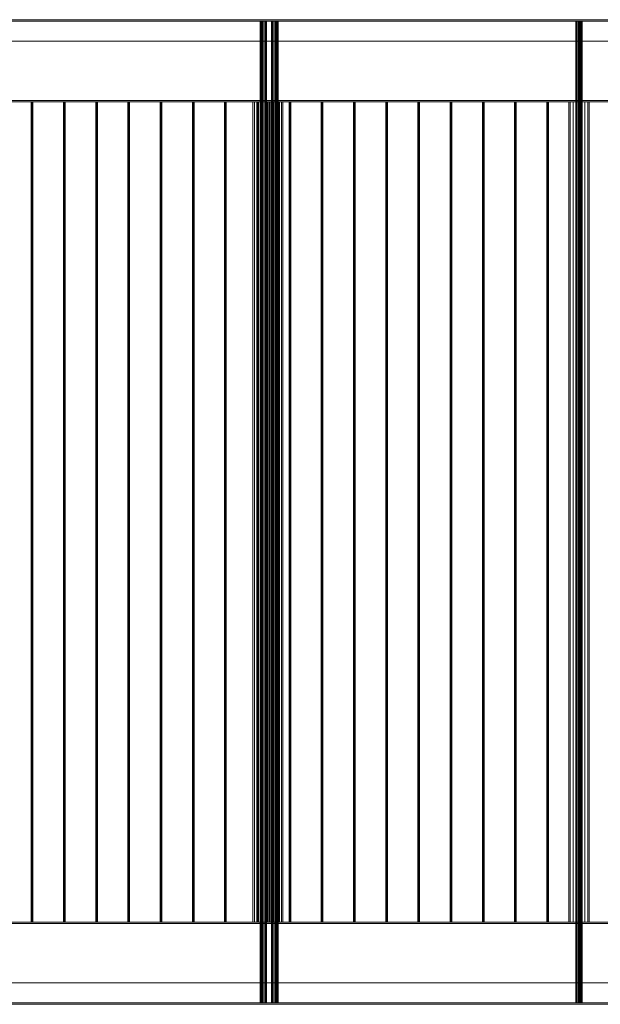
# Model space of a CAD drawing. Header units: millimetres. Extents: x -2233 to 65662, y -50530 to 6847.
# Tile 661 of 802: x 28313 to 30083, y -19500 to -16500. Entities that reach past the tile are written whole.
import ezdxf

# ---------------------------------------------------------------- set-up
doc = ezdxf.new("R2010")
doc.units = ezdxf.units.MM
doc.layers.add('superior_C03', color=7, linetype='Continuous', lineweight=0)

msp = doc.modelspace()

# ---------------------------------------------------------------- linework, layer by layer
at = {"layer": 'superior_C03'}
for p, q in [((40366.023, -16500), (26559.602, -16500)), ((26560.355, -16500), (40366.776, -16500)), ((40459.439, -16500), (26653.018, -16500)), ((26653.771, -16500), (40460.192, -16500)), ((26559.602, -16504), (40366.023, -16504)), ((40460.192, -16504), (26653.771, -16504)), ((29046.841, -16504), (29045.373, -16504)), ((29045.373, -16504), (29045.4, -16504)), ((29045.373, -16504), (29045.373, -19496)), ((29045.4, -16504), (29046.918, -16504)), ((29045.4, -16504), (29045.4, -19496)), ((29049.581, -16504), (29046.841, -16504)), ((29046.841, -16504), (29046.841, -19496)), ((29046.918, -16504), (29049.696, -16504)), ((29046.918, -16504), (29046.918, -19496)), ((29053.176, -16504), (29049.581, -16504)), ((29049.581, -16504), (29049.581, -19496)), ((29049.696, -16504), (29053.311, -16504)), ((29049.696, -16504), (29049.696, -19496)), ((29057.077, -16504), (29053.176, -16504)), ((29053.176, -16504), (29053.176, -19496)), ((29053.311, -16504), (29057.212, -16504)), ((29053.311, -16504), (29053.311, -19496)), ((29060.692, -16504), (29057.077, -16504)), ((29057.077, -16504), (29057.077, -19496)), ((29057.212, -16504), (29060.807, -16504)), ((29057.212, -16504), (29057.212, -19496)), ((29063.47, -16504), (29060.692, -16504)), ((29060.692, -16504), (29060.692, -19496)), ((29060.807, -16504), (29063.547, -16504)), ((29060.807, -16504), (29060.807, -19496)), ((29064.988, -16504), (29063.47, -16504)), ((29063.47, -16504), (29063.47, -19496)), ((29063.547, -16504), (29065.015, -16504)), ((29063.547, -16504), (29063.547, -19496)), ((29065.015, -16504), (29064.988, -16504)), ((29064.988, -16504), (29064.988, -19496)), ((29065.015, -19496), (29065.015, -16504)), ((29082.061, -16504), (29080.592, -16504)), ((29080.592, -16504), (29080.619, -16504)), ((29080.592, -16504), (29080.592, -19496)), ((29080.619, -16504), (29082.137, -16504)), ((29080.619, -16504), (29080.619, -19496)), ((29084.8, -16504), (29082.061, -16504)), ((29082.061, -16504), (29082.061, -19496)), ((29082.137, -16504), (29084.915, -16504)), ((29082.137, -16504), (29082.137, -19496)), ((29088.395, -16504), (29084.8, -16504)), ((29084.8, -16504), (29084.8, -19496)), ((29084.915, -16504), (29088.53, -16504)), ((29084.915, -16504), (29084.915, -19496)), ((29092.297, -16504), (29088.395, -16504)), ((29088.395, -16504), (29088.395, -19496)), ((29088.53, -16504), (29092.432, -16504)), ((29088.53, -16504), (29088.53, -19496)), ((29095.912, -16504), (29092.297, -16504)), ((29092.297, -16504), (29092.297, -19496)), ((29092.432, -16504), (29096.026, -16504)), ((29092.432, -16504), (29092.432, -19496)), ((29098.69, -16504), (29095.912, -16504)), ((29095.912, -16504), (29095.912, -19496)), ((29096.026, -16504), (29098.766, -16504)), ((29096.026, -16504), (29096.026, -19496)), ((29100.207, -16504), (29098.69, -16504)), ((29098.69, -16504), (29098.69, -19496)), ((29098.766, -16504), (29100.234, -16504)), ((29098.766, -16504), (29098.766, -19496)), ((29100.234, -16504), (29100.207, -16504)), ((29100.207, -16504), (29100.207, -19496)), ((29100.234, -19496), (29100.234, -16504)), ((30009.303, -16504), (30007.835, -16504)), ((30007.835, -16504), (30007.862, -16504)), ((30007.835, -16504), (30007.835, -19496)), ((30007.862, -16504), (30009.38, -16504)), ((30007.862, -16504), (30007.862, -19496)), ((30012.043, -16504), (30009.303, -16504)), ((30009.303, -16504), (30009.303, -19496)), ((30009.38, -16504), (30012.158, -16504)), ((30009.38, -16504), (30009.38, -19496)), ((30015.638, -16504), (30012.043, -16504)), ((30012.043, -16504), (30012.043, -19496)), ((30012.158, -16504), (30015.773, -16504)), ((30012.158, -16504), (30012.158, -19496)), ((30019.539, -16504), (30015.638, -16504)), ((30015.638, -16504), (30015.638, -19496)), ((30015.773, -16504), (30019.674, -16504)), ((30015.773, -16504), (30015.773, -19496)), ((30023.154, -16504), (30019.539, -16504)), ((30019.539, -16504), (30019.539, -19496)), ((30019.674, -16504), (30023.269, -16504)), ((30019.674, -16504), (30019.674, -19496)), ((30025.932, -16504), (30023.154, -16504)), ((30023.154, -16504), (30023.154, -19496)), ((30023.269, -16504), (30026.009, -16504)), ((30023.269, -16504), (30023.269, -19496)), ((30027.45, -16504), (30025.932, -16504)), ((30025.932, -16504), (30025.932, -19496)), ((30026.009, -16504), (30027.477, -16504)), ((30026.009, -16504), (30026.009, -19496)), ((30027.477, -16504), (30027.45, -16504)), ((30027.45, -16504), (30027.45, -19496)), ((30027.477, -19496), (30027.477, -16504)), ((26559.602, -16565), (40366.023, -16565)), ((40366.776, -16565), (26560.355, -16565)), ((26653.018, -16565), (40459.439, -16565)), ((40460.192, -16565), (26653.771, -16565)), ((40149.193, -16746), (26691.419, -16746)), ((26691.419, -16750), (40149.193, -16750)), ((26710.629, -16746), (40168.403, -16746)), ((40168.403, -16750), (26710.629, -16750)), ((28349.34, -16750), (28348.288, -16750)), ((28348.288, -16750), (28348.674, -16750)), ((28348.288, -16750), (28348.288, -19250)), ((28348.674, -16750), (28350.272, -16750)), ((28348.674, -16750), (28348.674, -19250)), ((28351.214, -16750), (28349.34, -16750)), ((28349.34, -16750), (28349.34, -19250)), ((28350.272, -16750), (28352.146, -16750)), ((28350.272, -16750), (28350.272, -19250)), ((28352.812, -16750), (28351.214, -16750)), ((28351.214, -16750), (28351.214, -19250)), ((28352.146, -16750), (28353.198, -16750)), ((28352.146, -16750), (28352.146, -19250)), ((28353.198, -16750), (28352.812, -16750)), ((28352.812, -16750), (28352.812, -19250)), ((28353.198, -19250), (28353.198, -16750)), ((28447.55, -16750), (28446.498, -16750)), ((28446.498, -16750), (28446.884, -16750)), ((28446.498, -16750), (28446.498, -19250)), ((28446.884, -16750), (28448.483, -16750)), ((28446.884, -16750), (28446.884, -19250)), ((28449.424, -16750), (28447.55, -16750)), ((28447.55, -16750), (28447.55, -19250)), ((28448.483, -16750), (28450.357, -16750)), ((28448.483, -16750), (28448.483, -19250)), ((28451.023, -16750), (28449.424, -16750)), ((28449.424, -16750), (28449.424, -19250)), ((28450.357, -16750), (28451.409, -16750)), ((28450.357, -16750), (28450.357, -19250)), ((28451.409, -16750), (28451.023, -16750)), ((28451.023, -16750), (28451.023, -19250)), ((28451.409, -19250), (28451.409, -16750)), ((28545.761, -16750), (28544.709, -16750)), ((28544.709, -16750), (28545.095, -16750)), ((28544.709, -16750), (28544.709, -19250)), ((28545.095, -16750), (28546.693, -16750)), ((28545.095, -16750), (28545.095, -19250)), ((28547.635, -16750), (28545.761, -16750)), ((28545.761, -16750), (28545.761, -19250)), ((28546.693, -16750), (28548.567, -16750)), ((28546.693, -16750), (28546.693, -19250)), ((28549.233, -16750), (28547.635, -16750)), ((28547.635, -16750), (28547.635, -19250)), ((28548.567, -16750), (28549.619, -16750)), ((28548.567, -16750), (28548.567, -19250)), ((28549.619, -16750), (28549.233, -16750)), ((28549.233, -16750), (28549.233, -19250)), ((28549.619, -19250), (28549.619, -16750)), ((28643.971, -16750), (28642.919, -16750)), ((28642.919, -16750), (28643.305, -16750)), ((28642.919, -16750), (28642.919, -19250)), ((28643.305, -16750), (28644.903, -16750)), ((28643.305, -16750), (28643.305, -19250)), ((28645.845, -16750), (28643.971, -16750)), ((28643.971, -16750), (28643.971, -19250)), ((28644.903, -16750), (28646.778, -16750)), ((28644.903, -16750), (28644.903, -19250)), ((28647.443, -16750), (28645.845, -16750)), ((28645.845, -16750), (28645.845, -19250)), ((28646.778, -16750), (28647.83, -16750)), ((28646.778, -16750), (28646.778, -19250)), ((28647.83, -16750), (28647.443, -16750)), ((28647.443, -16750), (28647.443, -19250)), ((28647.83, -19250), (28647.83, -16750)), ((28742.182, -16750), (28741.129, -16750)), ((28741.129, -16750), (28741.516, -16750)), ((28741.129, -16750), (28741.129, -19250)), ((28741.516, -16750), (28743.114, -16750)), ((28741.516, -16750), (28741.516, -19250)), ((28744.056, -16750), (28742.182, -16750)), ((28742.182, -16750), (28742.182, -19250)), ((28743.114, -16750), (28744.988, -16750)), ((28743.114, -16750), (28743.114, -19250)), ((28745.654, -16750), (28744.056, -16750)), ((28744.056, -16750), (28744.056, -19250)), ((28744.988, -16750), (28746.04, -16750)), ((28744.988, -16750), (28744.988, -19250)), ((28746.04, -16750), (28745.654, -16750)), ((28745.654, -16750), (28745.654, -19250)), ((28746.04, -19250), (28746.04, -16750)), ((28840.392, -16750), (28839.34, -16750)), ((28839.34, -16750), (28839.726, -16750)), ((28839.34, -16750), (28839.34, -19250)), ((28839.726, -16750), (28841.324, -16750)), ((28839.726, -16750), (28839.726, -19250)), ((28842.266, -16750), (28840.392, -16750)), ((28840.392, -16750), (28840.392, -19250)), ((28841.324, -16750), (28843.198, -16750)), ((28841.324, -16750), (28841.324, -19250)), ((28843.864, -16750), (28842.266, -16750)), ((28842.266, -16750), (28842.266, -19250)), ((28843.198, -16750), (28844.25, -16750)), ((28843.198, -16750), (28843.198, -19250)), ((28844.25, -16750), (28843.864, -16750)), ((28843.864, -16750), (28843.864, -19250)), ((28844.25, -19250), (28844.25, -16750)), ((28938.602, -16750), (28937.55, -16750)), ((28937.55, -16750), (28937.936, -16750)), ((28937.55, -16750), (28937.55, -19250)), ((28937.936, -16750), (28939.535, -16750)), ((28937.936, -16750), (28937.936, -19250)), ((28940.476, -16750), (28938.602, -16750)), ((28938.602, -16750), (28938.602, -19250)), ((28939.535, -16750), (28941.409, -16750)), ((28939.535, -16750), (28939.535, -19250)), ((28942.075, -16750), (28940.476, -16750)), ((28940.476, -16750), (28940.476, -19250)), ((28941.409, -16750), (28942.461, -16750)), ((28941.409, -16750), (28941.409, -19250)), ((28942.461, -16750), (28942.075, -16750)), ((28942.075, -16750), (28942.075, -19250)), ((28942.461, -19250), (28942.461, -16750)), ((29028.465, -16750), (29023.767, -16750)), ((29023.767, -16750), (29023.852, -16750)), ((29023.767, -16750), (29023.767, -19250)), ((29023.852, -16750), (29028.71, -16750)), ((29023.852, -16750), (29023.852, -19250)), ((29037.233, -16750), (29028.465, -16750)), ((29028.465, -16750), (29028.465, -19250)), ((29028.71, -16750), (29037.599, -16750)), ((29028.71, -16750), (29028.71, -19250)), ((29036.813, -16750), (29035.761, -16750)), ((29035.761, -16750), (29036.147, -16750)), ((29035.761, -16750), (29035.761, -19250)), ((29036.147, -16750), (29037.745, -16750)), ((29036.147, -16750), (29036.147, -19250)), ((29038.687, -16750), (29036.813, -16750)), ((29036.813, -16750), (29036.813, -19250)), ((29048.735, -16750), (29037.233, -16750)), ((29037.233, -16750), (29037.233, -19250)), ((29037.599, -16750), (29049.167, -16750)), ((29037.599, -16750), (29037.599, -19250)), ((29037.745, -16750), (29039.619, -16750)), ((29037.745, -16750), (29037.745, -19250)), ((29040.285, -16750), (29038.687, -16750)), ((29038.687, -16750), (29038.687, -19250)), ((29039.619, -16750), (29040.671, -16750)), ((29039.619, -16750), (29039.619, -19250)), ((29040.671, -16750), (29040.285, -16750)), ((29040.285, -16750), (29040.285, -19250)), ((29040.671, -19250), (29040.671, -16750)), ((29061.221, -16750), (29048.735, -16750)), ((29048.735, -16750), (29048.735, -19250)), ((29049.167, -16750), (29061.653, -16750)), ((29049.167, -16750), (29049.167, -19250)), ((29072.789, -16750), (29061.221, -16750)), ((29061.221, -16750), (29061.221, -19250)), ((29061.653, -16750), (29073.155, -16750)), ((29061.653, -16750), (29061.653, -19250)), ((29069.531, -16750), (29065.861, -16750)), ((29065.861, -16750), (29065.928, -16750)), ((29065.861, -16750), (29065.861, -19250)), ((29065.928, -16750), (29069.723, -16750)), ((29065.928, -16750), (29065.928, -19250)), ((29076.381, -16750), (29069.531, -16750)), ((29069.531, -16750), (29069.531, -19250)), ((29069.723, -16750), (29076.667, -16750)), ((29069.723, -16750), (29069.723, -19250)), ((29081.678, -16750), (29072.789, -16750)), ((29072.789, -16750), (29072.789, -19250)), ((29073.155, -16750), (29081.923, -16750)), ((29073.155, -16750), (29073.155, -19250)), ((29085.367, -16750), (29076.381, -16750)), ((29076.381, -16750), (29076.381, -19250)), ((29076.667, -16750), (29085.705, -16750)), ((29076.667, -16750), (29076.667, -19250)), ((29086.535, -16750), (29081.678, -16750)), ((29081.678, -16750), (29081.678, -19250)), ((29081.923, -16750), (29086.621, -16750)), ((29081.923, -16750), (29081.923, -19250)), ((29095.122, -16750), (29085.367, -16750)), ((29085.367, -16750), (29085.367, -19250)), ((29085.705, -16750), (29095.459, -16750)), ((29085.705, -16750), (29085.705, -19250)), ((29086.621, -16750), (29086.535, -16750)), ((29086.535, -16750), (29086.535, -19250)), ((29086.621, -19250), (29086.621, -16750)), ((29104.159, -16750), (29095.122, -16750)), ((29095.122, -16750), (29095.122, -19250)), ((29095.459, -16750), (29104.445, -16750)), ((29095.459, -16750), (29095.459, -19250)), ((29111.104, -16750), (29104.159, -16750)), ((29104.159, -16750), (29104.159, -19250)), ((29104.445, -16750), (29111.295, -16750)), ((29104.445, -16750), (29104.445, -19250)), ((29114.899, -16750), (29111.104, -16750)), ((29111.104, -16750), (29111.104, -19250)), ((29111.295, -16750), (29114.966, -16750)), ((29111.295, -16750), (29111.295, -19250)), ((29114.966, -16750), (29114.899, -16750)), ((29114.899, -16750), (29114.899, -19250)), ((29114.966, -19250), (29114.966, -16750)), ((29135.023, -16750), (29133.971, -16750)), ((29133.971, -16750), (29134.357, -16750)), ((29133.971, -16750), (29133.971, -19250)), ((29134.357, -16750), (29135.956, -16750)), ((29134.357, -16750), (29134.357, -19250)), ((29136.897, -16750), (29135.023, -16750)), ((29135.023, -16750), (29135.023, -19250)), ((29135.956, -16750), (29137.83, -16750)), ((29135.956, -16750), (29135.956, -19250)), ((29138.495, -16750), (29136.897, -16750)), ((29136.897, -16750), (29136.897, -19250)), ((29137.83, -16750), (29138.882, -16750)), ((29137.83, -16750), (29137.83, -19250)), ((29138.882, -16750), (29138.495, -16750)), ((29138.495, -16750), (29138.495, -19250)), ((29138.882, -19250), (29138.882, -16750)), ((29233.234, -16750), (29232.182, -16750)), ((29232.182, -16750), (29232.568, -16750)), ((29232.182, -16750), (29232.182, -19250)), ((29232.568, -16750), (29234.166, -16750)), ((29232.568, -16750), (29232.568, -19250)), ((29235.108, -16750), (29233.234, -16750)), ((29233.234, -16750), (29233.234, -19250)), ((29234.166, -16750), (29236.04, -16750)), ((29234.166, -16750), (29234.166, -19250)), ((29236.706, -16750), (29235.108, -16750)), ((29235.108, -16750), (29235.108, -19250)), ((29236.04, -16750), (29237.092, -16750)), ((29236.04, -16750), (29236.04, -19250)), ((29237.092, -16750), (29236.706, -16750)), ((29236.706, -16750), (29236.706, -19250)), ((29237.092, -19250), (29237.092, -16750)), ((29331.444, -16750), (29330.392, -16750)), ((29330.392, -16750), (29330.778, -16750)), ((29330.392, -16750), (29330.392, -19250)), ((29330.778, -16750), (29332.376, -16750)), ((29330.778, -16750), (29330.778, -19250)), ((29333.318, -16750), (29331.444, -16750)), ((29331.444, -16750), (29331.444, -19250)), ((29332.376, -16750), (29334.25, -16750)), ((29332.376, -16750), (29332.376, -19250)), ((29334.916, -16750), (29333.318, -16750)), ((29333.318, -16750), (29333.318, -19250)), ((29334.25, -16750), (29335.302, -16750)), ((29334.25, -16750), (29334.25, -19250)), ((29335.302, -16750), (29334.916, -16750)), ((29334.916, -16750), (29334.916, -19250)), ((29335.302, -19250), (29335.302, -16750)), ((29429.654, -16750), (29428.602, -16750)), ((29428.602, -16750), (29428.989, -16750)), ((29428.602, -16750), (29428.602, -19250)), ((29428.989, -16750), (29430.587, -16750)), ((29428.989, -16750), (29428.989, -19250)), ((29431.528, -16750), (29429.654, -16750)), ((29429.654, -16750), (29429.654, -19250)), ((29430.587, -16750), (29432.461, -16750)), ((29430.587, -16750), (29430.587, -19250)), ((29433.127, -16750), (29431.528, -16750)), ((29431.528, -16750), (29431.528, -19250)), ((29432.461, -16750), (29433.513, -16750)), ((29432.461, -16750), (29432.461, -19250)), ((29433.513, -16750), (29433.127, -16750)), ((29433.127, -16750), (29433.127, -19250)), ((29433.513, -19250), (29433.513, -16750)), ((29527.865, -16750), (29526.813, -16750)), ((29526.813, -16750), (29527.199, -16750)), ((29526.813, -16750), (29526.813, -19250)), ((29527.199, -16750), (29528.797, -16750)), ((29527.199, -16750), (29527.199, -19250)), ((29529.739, -16750), (29527.865, -16750)), ((29527.865, -16750), (29527.865, -19250)), ((29528.797, -16750), (29530.671, -16750)), ((29528.797, -16750), (29528.797, -19250)), ((29531.337, -16750), (29529.739, -16750)), ((29529.739, -16750), (29529.739, -19250)), ((29530.671, -16750), (29531.723, -16750)), ((29530.671, -16750), (29530.671, -19250)), ((29531.723, -16750), (29531.337, -16750)), ((29531.337, -16750), (29531.337, -19250)), ((29531.723, -19250), (29531.723, -16750)), ((29626.075, -16750), (29625.023, -16750)), ((29625.023, -16750), (29625.409, -16750)), ((29625.023, -16750), (29625.023, -19250)), ((29625.409, -16750), (29627.008, -16750)), ((29625.409, -16750), (29625.409, -19250)), ((29627.949, -16750), (29626.075, -16750)), ((29626.075, -16750), (29626.075, -19250)), ((29627.008, -16750), (29628.882, -16750)), ((29627.008, -16750), (29627.008, -19250)), ((29629.548, -16750), (29627.949, -16750)), ((29627.949, -16750), (29627.949, -19250)), ((29628.882, -16750), (29629.934, -16750)), ((29628.882, -16750), (29628.882, -19250)), ((29629.934, -16750), (29629.548, -16750)), ((29629.548, -16750), (29629.548, -19250)), ((29629.934, -19250), (29629.934, -16750)), ((29724.286, -16750), (29723.234, -16750)), ((29723.234, -16750), (29723.62, -16750)), ((29723.234, -16750), (29723.234, -19250)), ((29723.62, -16750), (29725.218, -16750)), ((29723.62, -16750), (29723.62, -19250)), ((29726.16, -16750), (29724.286, -16750)), ((29724.286, -16750), (29724.286, -19250)), ((29725.218, -16750), (29727.092, -16750)), ((29725.218, -16750), (29725.218, -19250)), ((29727.758, -16750), (29726.16, -16750)), ((29726.16, -16750), (29726.16, -19250)), ((29727.092, -16750), (29728.144, -16750)), ((29727.092, -16750), (29727.092, -19250)), ((29728.144, -16750), (29727.758, -16750)), ((29727.758, -16750), (29727.758, -19250)), ((29728.144, -19250), (29728.144, -16750)), ((29822.496, -16750), (29821.444, -16750)), ((29821.444, -16750), (29821.83, -16750)), ((29821.444, -16750), (29821.444, -19250)), ((29821.83, -16750), (29823.428, -16750)), ((29821.83, -16750), (29821.83, -19250)), ((29824.37, -16750), (29822.496, -16750)), ((29822.496, -16750), (29822.496, -19250)), ((29823.428, -16750), (29825.302, -16750)), ((29823.428, -16750), (29823.428, -19250)), ((29825.968, -16750), (29824.37, -16750)), ((29824.37, -16750), (29824.37, -19250)), ((29825.302, -16750), (29826.355, -16750)), ((29825.302, -16750), (29825.302, -19250)), ((29826.355, -16750), (29825.968, -16750)), ((29825.968, -16750), (29825.968, -19250)), ((29826.355, -19250), (29826.355, -16750)), ((29920.706, -16750), (29919.654, -16750)), ((29919.654, -16750), (29920.041, -16750)), ((29919.654, -16750), (29919.654, -19250)), ((29920.041, -16750), (29921.639, -16750)), ((29920.041, -16750), (29920.041, -19250)), ((29922.581, -16750), (29920.706, -16750)), ((29920.706, -16750), (29920.706, -19250)), ((29921.639, -16750), (29923.513, -16750)), ((29921.639, -16750), (29921.639, -19250)), ((29924.179, -16750), (29922.581, -16750)), ((29922.581, -16750), (29922.581, -19250)), ((29923.513, -16750), (29924.565, -16750)), ((29923.513, -16750), (29923.513, -19250)), ((29924.565, -16750), (29924.179, -16750)), ((29924.179, -16750), (29924.179, -19250)), ((29924.565, -19250), (29924.565, -16750)), ((29990.927, -16750), (29986.229, -16750)), ((29986.229, -16750), (29986.314, -16750)), ((29986.229, -16750), (29986.229, -19250)), ((29986.314, -16750), (29991.172, -16750)), ((29986.314, -16750), (29986.314, -19250)), ((29999.695, -16750), (29990.927, -16750)), ((29990.927, -16750), (29990.927, -19250)), ((29991.172, -16750), (30000.061, -16750)), ((29991.172, -16750), (29991.172, -19250)), ((30011.197, -16750), (29999.695, -16750)), ((29999.695, -16750), (29999.695, -19250)), ((30000.061, -16750), (30011.629, -16750)), ((30000.061, -16750), (30000.061, -19250)), ((30023.683, -16750), (30011.197, -16750)), ((30011.197, -16750), (30011.197, -19250)), ((30011.629, -16750), (30024.115, -16750)), ((30011.629, -16750), (30011.629, -19250)), ((30018.917, -16750), (30017.865, -16750)), ((30017.865, -16750), (30018.251, -16750)), ((30017.865, -16750), (30017.865, -19250)), ((30018.251, -16750), (30019.849, -16750)), ((30018.251, -16750), (30018.251, -19250)), ((30020.791, -16750), (30018.917, -16750)), ((30018.917, -16750), (30018.917, -19250)), ((30019.849, -16750), (30021.723, -16750)), ((30019.849, -16750), (30019.849, -19250)), ((30022.389, -16750), (30020.791, -16750)), ((30020.791, -16750), (30020.791, -19250)), ((30021.723, -16750), (30022.775, -16750)), ((30021.723, -16750), (30021.723, -19250)), ((30022.775, -16750), (30022.389, -16750)), ((30022.389, -16750), (30022.389, -19250)), ((30022.775, -19250), (30022.775, -16750)), ((30035.251, -16750), (30023.683, -16750)), ((30023.683, -16750), (30023.683, -19250)), ((30024.115, -16750), (30035.617, -16750)), ((30024.115, -16750), (30024.115, -19250)), ((30044.14, -16750), (30035.251, -16750)), ((30035.251, -16750), (30035.251, -19250)), ((30035.617, -16750), (30044.385, -16750)), ((30035.617, -16750), (30035.617, -19250)), ((30048.997, -16750), (30044.14, -16750)), ((30044.14, -16750), (30044.14, -19250)), ((30044.385, -16750), (30049.083, -16750)), ((30044.385, -16750), (30044.385, -19250)), ((30049.083, -16750), (30048.997, -16750)), ((30048.997, -16750), (30048.997, -19250)), ((30049.083, -19250), (30049.083, -16750)), ((40149.193, -19250), (26691.419, -19250)), ((26691.419, -19254), (40149.193, -19254)), ((26710.629, -19250), (40168.403, -19250)), ((40168.403, -19254), (26710.629, -19254)), ((28348.674, -19250), (28348.288, -19250)), ((28348.288, -19250), (28349.34, -19250)), ((28350.272, -19250), (28348.674, -19250)), ((28349.34, -19250), (28351.214, -19250)), ((28352.146, -19250), (28350.272, -19250)), ((28351.214, -19250), (28352.812, -19250)), ((28353.198, -19250), (28352.146, -19250)), ((28352.812, -19250), (28353.198, -19250)), ((28446.884, -19250), (28446.498, -19250)), ((28446.498, -19250), (28447.55, -19250)), ((28448.483, -19250), (28446.884, -19250)), ((28447.55, -19250), (28449.424, -19250)), ((28450.357, -19250), (28448.483, -19250)), ((28449.424, -19250), (28451.023, -19250)), ((28451.409, -19250), (28450.357, -19250)), ((28451.023, -19250), (28451.409, -19250)), ((28545.095, -19250), (28544.709, -19250)), ((28544.709, -19250), (28545.761, -19250)), ((28546.693, -19250), (28545.095, -19250)), ((28545.761, -19250), (28547.635, -19250)), ((28548.567, -19250), (28546.693, -19250)), ((28547.635, -19250), (28549.233, -19250)), ((28549.619, -19250), (28548.567, -19250)), ((28549.233, -19250), (28549.619, -19250)), ((28643.305, -19250), (28642.919, -19250)), ((28642.919, -19250), (28643.971, -19250)), ((28644.903, -19250), (28643.305, -19250)), ((28643.971, -19250), (28645.845, -19250)), ((28646.778, -19250), (28644.903, -19250)), ((28645.845, -19250), (28647.443, -19250)), ((28647.83, -19250), (28646.778, -19250)), ((28647.443, -19250), (28647.83, -19250)), ((28741.516, -19250), (28741.129, -19250)), ((28741.129, -19250), (28742.182, -19250)), ((28743.114, -19250), (28741.516, -19250)), ((28742.182, -19250), (28744.056, -19250)), ((28744.988, -19250), (28743.114, -19250)), ((28744.056, -19250), (28745.654, -19250)), ((28746.04, -19250), (28744.988, -19250)), ((28745.654, -19250), (28746.04, -19250)), ((28839.726, -19250), (28839.34, -19250)), ((28839.34, -19250), (28840.392, -19250)), ((28841.324, -19250), (28839.726, -19250)), ((28840.392, -19250), (28842.266, -19250)), ((28843.198, -19250), (28841.324, -19250)), ((28842.266, -19250), (28843.864, -19250)), ((28844.25, -19250), (28843.198, -19250)), ((28843.864, -19250), (28844.25, -19250)), ((28937.936, -19250), (28937.55, -19250)), ((28937.55, -19250), (28938.602, -19250)), ((28939.535, -19250), (28937.936, -19250)), ((28938.602, -19250), (28940.476, -19250)), ((28941.409, -19250), (28939.535, -19250)), ((28940.476, -19250), (28942.075, -19250)), ((28942.461, -19250), (28941.409, -19250)), ((28942.075, -19250), (28942.461, -19250)), ((29023.852, -19250), (29023.767, -19250)), ((29023.767, -19250), (29028.465, -19250)), ((29028.71, -19250), (29023.852, -19250)), ((29028.465, -19250), (29037.233, -19250)), ((29037.599, -19250), (29028.71, -19250)), ((29036.147, -19250), (29035.761, -19250)), ((29035.761, -19250), (29036.813, -19250)), ((29037.745, -19250), (29036.147, -19250)), ((29036.813, -19250), (29038.687, -19250)), ((29037.233, -19250), (29048.735, -19250)), ((29049.167, -19250), (29037.599, -19250)), ((29039.619, -19250), (29037.745, -19250)), ((29038.687, -19250), (29040.285, -19250)), ((29040.671, -19250), (29039.619, -19250)), ((29040.285, -19250), (29040.671, -19250)), ((29048.735, -19250), (29061.221, -19250)), ((29061.653, -19250), (29049.167, -19250)), ((29061.221, -19250), (29072.789, -19250)), ((29073.155, -19250), (29061.653, -19250)), ((29065.928, -19250), (29065.861, -19250)), ((29065.861, -19250), (29069.531, -19250)), ((29069.723, -19250), (29065.928, -19250)), ((29069.531, -19250), (29076.381, -19250)), ((29076.667, -19250), (29069.723, -19250)), ((29072.789, -19250), (29081.678, -19250)), ((29081.923, -19250), (29073.155, -19250)), ((29076.381, -19250), (29085.367, -19250)), ((29085.705, -19250), (29076.667, -19250)), ((29081.678, -19250), (29086.535, -19250)), ((29086.621, -19250), (29081.923, -19250)), ((29085.367, -19250), (29095.122, -19250)), ((29095.459, -19250), (29085.705, -19250)), ((29086.535, -19250), (29086.621, -19250)), ((29095.122, -19250), (29104.159, -19250)), ((29104.445, -19250), (29095.459, -19250)), ((29104.159, -19250), (29111.104, -19250)), ((29111.295, -19250), (29104.445, -19250)), ((29111.104, -19250), (29114.899, -19250)), ((29114.966, -19250), (29111.295, -19250)), ((29114.899, -19250), (29114.966, -19250)), ((29134.357, -19250), (29133.971, -19250)), ((29133.971, -19250), (29135.023, -19250)), ((29135.956, -19250), (29134.357, -19250)), ((29135.023, -19250), (29136.897, -19250)), ((29137.83, -19250), (29135.956, -19250)), ((29136.897, -19250), (29138.495, -19250)), ((29138.882, -19250), (29137.83, -19250)), ((29138.495, -19250), (29138.882, -19250)), ((29232.568, -19250), (29232.182, -19250)), ((29232.182, -19250), (29233.234, -19250)), ((29234.166, -19250), (29232.568, -19250)), ((29233.234, -19250), (29235.108, -19250)), ((29236.04, -19250), (29234.166, -19250)), ((29235.108, -19250), (29236.706, -19250)), ((29237.092, -19250), (29236.04, -19250)), ((29236.706, -19250), (29237.092, -19250)), ((29330.778, -19250), (29330.392, -19250)), ((29330.392, -19250), (29331.444, -19250)), ((29332.376, -19250), (29330.778, -19250)), ((29331.444, -19250), (29333.318, -19250)), ((29334.25, -19250), (29332.376, -19250)), ((29333.318, -19250), (29334.916, -19250)), ((29335.302, -19250), (29334.25, -19250)), ((29334.916, -19250), (29335.302, -19250)), ((29428.989, -19250), (29428.602, -19250)), ((29428.602, -19250), (29429.654, -19250)), ((29430.587, -19250), (29428.989, -19250)), ((29429.654, -19250), (29431.528, -19250)), ((29432.461, -19250), (29430.587, -19250)), ((29431.528, -19250), (29433.127, -19250)), ((29433.513, -19250), (29432.461, -19250)), ((29433.127, -19250), (29433.513, -19250)), ((29527.199, -19250), (29526.813, -19250)), ((29526.813, -19250), (29527.865, -19250)), ((29528.797, -19250), (29527.199, -19250)), ((29527.865, -19250), (29529.739, -19250)), ((29530.671, -19250), (29528.797, -19250)), ((29529.739, -19250), (29531.337, -19250)), ((29531.723, -19250), (29530.671, -19250)), ((29531.337, -19250), (29531.723, -19250)), ((29625.409, -19250), (29625.023, -19250)), ((29625.023, -19250), (29626.075, -19250)), ((29627.008, -19250), (29625.409, -19250)), ((29626.075, -19250), (29627.949, -19250)), ((29628.882, -19250), (29627.008, -19250)), ((29627.949, -19250), (29629.548, -19250)), ((29629.934, -19250), (29628.882, -19250)), ((29629.548, -19250), (29629.934, -19250)), ((29723.62, -19250), (29723.234, -19250)), ((29723.234, -19250), (29724.286, -19250)), ((29725.218, -19250), (29723.62, -19250)), ((29724.286, -19250), (29726.16, -19250)), ((29727.092, -19250), (29725.218, -19250)), ((29726.16, -19250), (29727.758, -19250)), ((29728.144, -19250), (29727.092, -19250)), ((29727.758, -19250), (29728.144, -19250)), ((29821.83, -19250), (29821.444, -19250)), ((29821.444, -19250), (29822.496, -19250)), ((29823.428, -19250), (29821.83, -19250)), ((29822.496, -19250), (29824.37, -19250)), ((29825.302, -19250), (29823.428, -19250)), ((29824.37, -19250), (29825.968, -19250)), ((29826.355, -19250), (29825.302, -19250)), ((29825.968, -19250), (29826.355, -19250)), ((29920.041, -19250), (29919.654, -19250)), ((29919.654, -19250), (29920.706, -19250)), ((29921.639, -19250), (29920.041, -19250)), ((29920.706, -19250), (29922.581, -19250)), ((29923.513, -19250), (29921.639, -19250)), ((29922.581, -19250), (29924.179, -19250)), ((29924.565, -19250), (29923.513, -19250)), ((29924.179, -19250), (29924.565, -19250)), ((29986.314, -19250), (29986.229, -19250)), ((29986.229, -19250), (29990.927, -19250)), ((29991.172, -19250), (29986.314, -19250)), ((29990.927, -19250), (29999.695, -19250)), ((30000.061, -19250), (29991.172, -19250)), ((29999.695, -19250), (30011.197, -19250)), ((30011.629, -19250), (30000.061, -19250)), ((30011.197, -19250), (30023.683, -19250)), ((30024.115, -19250), (30011.629, -19250)), ((30018.251, -19250), (30017.865, -19250)), ((30017.865, -19250), (30018.917, -19250)), ((30019.849, -19250), (30018.251, -19250)), ((30018.917, -19250), (30020.791, -19250)), ((30021.723, -19250), (30019.849, -19250)), ((30020.791, -19250), (30022.389, -19250)), ((30022.775, -19250), (30021.723, -19250)), ((30022.389, -19250), (30022.775, -19250)), ((30023.683, -19250), (30035.251, -19250)), ((30035.617, -19250), (30024.115, -19250)), ((30035.251, -19250), (30044.14, -19250)), ((30044.385, -19250), (30035.617, -19250)), ((30044.14, -19250), (30048.997, -19250)), ((30049.083, -19250), (30044.385, -19250)), ((30048.997, -19250), (30049.083, -19250)), ((40366.023, -19435), (26559.602, -19435)), ((26560.355, -19435), (40366.776, -19435)), ((40459.439, -19435), (26653.018, -19435)), ((26653.771, -19435), (40460.192, -19435)), ((40366.023, -19496), (26559.602, -19496)), ((26559.602, -19500), (40366.023, -19500)), ((40366.776, -19500), (26560.355, -19500)), ((26653.018, -19500), (40459.439, -19500)), ((26653.771, -19496), (40460.192, -19496)), ((40460.192, -19500), (26653.771, -19500)), ((29045.4, -19496), (29045.373, -19496)), ((29045.373, -19496), (29046.841, -19496)), ((29046.918, -19496), (29045.4, -19496)), ((29046.841, -19496), (29049.581, -19496)), ((29049.696, -19496), (29046.918, -19496)), ((29049.581, -19496), (29053.176, -19496)), ((29053.311, -19496), (29049.696, -19496)), ((29053.176, -19496), (29057.077, -19496)), ((29057.212, -19496), (29053.311, -19496)), ((29057.077, -19496), (29060.692, -19496)), ((29060.807, -19496), (29057.212, -19496)), ((29060.692, -19496), (29063.47, -19496)), ((29063.547, -19496), (29060.807, -19496)), ((29063.47, -19496), (29064.988, -19496)), ((29065.015, -19496), (29063.547, -19496)), ((29064.988, -19496), (29065.015, -19496)), ((29080.619, -19496), (29080.592, -19496)), ((29080.592, -19496), (29082.061, -19496)), ((29082.137, -19496), (29080.619, -19496)), ((29082.061, -19496), (29084.8, -19496)), ((29084.915, -19496), (29082.137, -19496)), ((29084.8, -19496), (29088.395, -19496)), ((29088.53, -19496), (29084.915, -19496)), ((29088.395, -19496), (29092.297, -19496)), ((29092.432, -19496), (29088.53, -19496)), ((29092.297, -19496), (29095.912, -19496)), ((29096.026, -19496), (29092.432, -19496)), ((29095.912, -19496), (29098.69, -19496)), ((29098.766, -19496), (29096.026, -19496)), ((29098.69, -19496), (29100.207, -19496)), ((29100.234, -19496), (29098.766, -19496)), ((29100.207, -19496), (29100.234, -19496)), ((30007.862, -19496), (30007.835, -19496)), ((30007.835, -19496), (30009.303, -19496)), ((30009.38, -19496), (30007.862, -19496)), ((30009.303, -19496), (30012.043, -19496)), ((30012.158, -19496), (30009.38, -19496)), ((30012.043, -19496), (30015.638, -19496)), ((30015.773, -19496), (30012.158, -19496)), ((30015.638, -19496), (30019.539, -19496)), ((30019.674, -19496), (30015.773, -19496)), ((30019.539, -19496), (30023.154, -19496)), ((30023.269, -19496), (30019.674, -19496)), ((30023.154, -19496), (30025.932, -19496)), ((30026.009, -19496), (30023.269, -19496)), ((30025.932, -19496), (30027.45, -19496)), ((30027.477, -19496), (30026.009, -19496)), ((30027.45, -19496), (30027.477, -19496))]:
    msp.add_line(p, q, dxfattribs=at)

doc.saveas('drawing.dxf')
